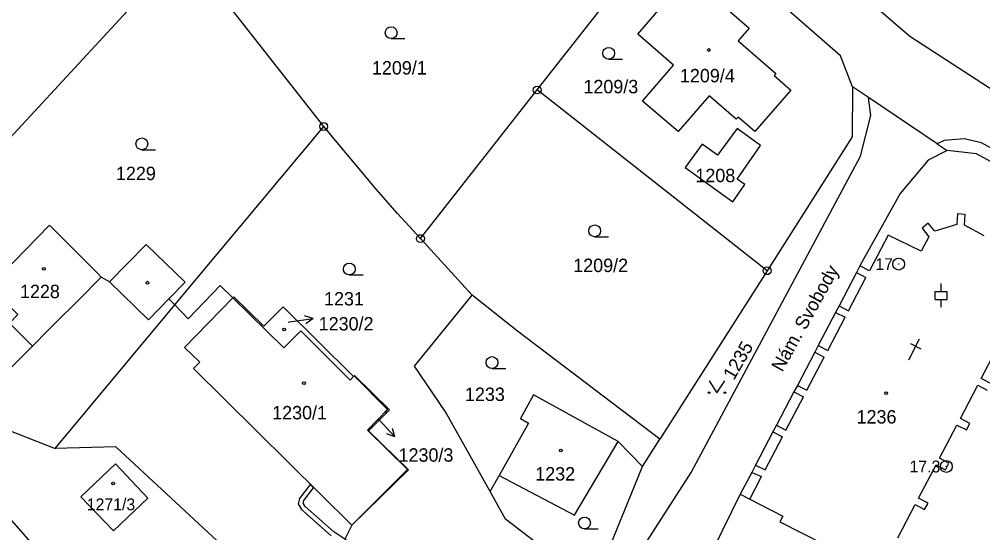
# Model space of a CAD drawing. Extents: x -562167 to -556918, y -1077891 to -1070763.
# Drawn here: x -559406.4 to -559284.2, y -1075093.3 to -1075028.2 of the extents above; entities that cross this region are included whole.
import ezdxf

# ---------------------------------------------------------------- set-up
doc = ezdxf.new("R2010")
doc.units = 0
for name, color, linetype in [('Hranice parcel', 7, 'Continuous'), ('Parcelní čísla', 7, 'Continuous'), ('Pop  PČ popisy', 7, 'Continuous'), ('Vnitřní kresba', 7, 'Continuous'), ('Věcná břemena k části', 7, 'Continuous'), ('Značky bodu BP', 7, 'Continuous'), ('Značky budov', 7, 'Continuous'), ('Značky kultur', 7, 'Continuous')]:
    doc.layers.add(name, color=color, linetype=linetype)

msp = doc.modelspace()

# ---------------------------------------------------------------- linework, layer by layer
at = {"layer": 'Hranice parcel'}
for p, q in [((-559340.71, -1075037.18), (-559323.02, -1075014.66)), ((-559424.96, -1075062.04), (-559385.37, -1075019.23)), ((-559367.78, -1075041.81), (-559381.38, -1075024.42)), ((-559298.68, -1075038.13), (-559300.72, -1075036.76)), ((-559355.51, -1075056.03), (-559340.71, -1075037.18)), ((-559311.55, -1075060.1), (-559340.71, -1075037.18)), ((-559289.97, -1075044.01), (-559298.68, -1075038.13)), ((-559386.65, -1075064.43), (-559367.78, -1075041.81)), ((-559289.97, -1075044.01), (-559288.69, -1075044.87)), ((-559348.93, -1075063.18), (-559355.51, -1075056.03)), ((-559311.55, -1075060.1), (-559325.15, -1075081.48)), ((-559401.85, -1075082.65), (-559386.65, -1075064.43)), ((-559363.99, -1075073.51), (-559363.92, -1075073.44)), ((-559413.35, -1075078.13), (-559401.85, -1075082.65)), ((-559416.56, -1075081.36), (-559401.96, -1075097.93)), ((-559330.42, -1075081.77), (-559327.34, -1075084.92)), ((-559327.34, -1075084.92), (-559325.15, -1075081.48)), ((-559333.59, -1075100.16), (-559327.34, -1075084.92)), ((-559346.67, -1075088.08), (-559345.53, -1075086.07)), ((-559314.95, -1075088.46), (-559318.33, -1075095.32))]:
    msp.add_line(p, q, dxfattribs=at)
for points in [[(-559300.72, -1075036.76), (-559302.24, -1075032.83), (-559323.02, -1075014.66)], [(-559278.07, -1075040.36), (-559293.43, -1075030.4), (-559312.19, -1075014.25)], [(-559327.93, -1075030.09), (-559322.93, -1075024.25), (-559319.72, -1075027.02), (-559318.32, -1075025.41), (-559313.8, -1075029.34), (-559315.2, -1075030.94), (-559310.44, -1075035.07), (-559310.64, -1075035.36), (-559308.52, -1075037.2), (-559313.11, -1075042.46), (-559315.2, -1075040.62), (-559315.46, -1075040.89), (-559318.91, -1075037.94), (-559322.84, -1075042.46), (-559327.36, -1075038.58), (-559323.43, -1075034.01), (-559327.93, -1075030.09)], [(-559300.72, -1075036.76), (-559300.76, -1075043.14), (-559311.55, -1075060.1)], [(-559338.92, -1075108.34), (-559332.43, -1075103.19), (-559321.18, -1075085.71), (-559299.7, -1075045.59), (-559298.37, -1075040.42), (-559298.68, -1075038.13)], [(-559355.51, -1075056.03), (-559358.42, -1075052.86), (-559361.13, -1075049.76), (-559367.78, -1075041.81)], [(-559321.92, -1075047), (-559315.89, -1075051.38), (-559314.35, -1075049.17), (-559315.34, -1075048.48), (-559312.39, -1075044.23), (-559315.36, -1075042.07), (-559317.82, -1075045.46), (-559319.77, -1075044.04), (-559321.92, -1075047)], [(-559241.32, -1075067.43), (-559284.34, -1075043.87), (-559286.56, -1075043.36), (-559289.11, -1075043.57), (-559289.97, -1075044.01)], [(-559288.69, -1075044.87), (-559291.1, -1075046.1), (-559294.66, -1075050.31), (-559299.77, -1075059.49)], [(-559280.41, -1075047.78), (-559284.98, -1075045.28), (-559288.69, -1075044.87)], [(-559284.03, -1075055.66), (-559286.53, -1075054.32), (-559286.44, -1075052.96), (-559287.4, -1075052.9), (-559287.5, -1075054.24), (-559290.28, -1075055.08), (-559291.14, -1075054.07), (-559291.87, -1075054.7), (-559291.02, -1075055.79), (-559292, -1075057.64), (-559296.21, -1075055.61), (-559298.57, -1075060.12), (-559299.77, -1075059.49)], [(-559386.65, -1075064.43), (-559387.4, -1075063.66), (-559385.36, -1075061.57), (-559390.31, -1075056.78), (-559394.94, -1075061.52), (-559395.99, -1075060.91), (-559396.39, -1075060.51), (-559402.55, -1075054.31), (-559410.13, -1075062.05), (-559406.57, -1075065.67), (-559407.63, -1075066.74), (-559404.71, -1075069.65), (-559408.44, -1075073.39), (-559413.35, -1075078.13)], [(-559299.77, -1075059.49), (-559300.21, -1075060.32), (-559302.42, -1075064.54), (-559302.86, -1075065.38), (-559305.07, -1075069.59), (-559305.5, -1075070.43), (-559307.71, -1075074.64), (-559308.15, -1075075.47), (-559310.36, -1075079.69), (-559310.8, -1075080.53), (-559313, -1075084.74), (-559313.49, -1075085.67), (-559314.95, -1075088.46)], [(-559386.65, -1075064.43), (-559384.95, -1075066.2), (-559380.9, -1075061.99), (-559379.31, -1075063.55)], [(-559379.31, -1075063.55), (-559379.18, -1075063.42), (-559375.37, -1075067.13), (-559372.91, -1075064.66), (-559363.99, -1075073.51)], [(-559363.99, -1075073.51), (-559364.43, -1075073.96), (-559370.69, -1075067.74), (-559372.85, -1075069.89), (-559379.31, -1075063.55)], [(-559346.67, -1075088.08), (-559352.32, -1075077.98), (-559356.27, -1075072.22), (-559348.93, -1075063.18)], [(-559325.15, -1075081.48), (-559343.22, -1075067.78), (-559348.93, -1075063.18)], [(-559283.19, -1075074.41), (-559284.39, -1075073.78), (-559282.18, -1075069.57)], [(-559363.92, -1075073.44), (-559363.85, -1075073.37), (-559359.45, -1075077.76), (-559362.08, -1075080.41), (-559357.04, -1075085.37), (-559364.19, -1075092.37)], [(-559364.19, -1075092.37), (-559357.17, -1075085.3), (-559362.23, -1075080.32), (-559359.69, -1075077.68), (-559363.92, -1075073.44)], [(-559294.98, -1075093.99), (-559292.77, -1075089.77), (-559291.57, -1075090.4), (-559291.13, -1075089.57), (-559292.33, -1075088.94), (-559290.12, -1075084.72), (-559288.92, -1075085.35), (-559288.48, -1075084.52), (-559289.68, -1075083.89), (-559287.47, -1075079.67), (-559286.27, -1075080.3), (-559285.84, -1075079.46), (-559287.04, -1075078.83), (-559284.83, -1075074.62), (-559283.63, -1075075.25)], [(-559330.42, -1075081.77), (-559341.18, -1075075.86), (-559342.83, -1075078.86), (-559341.79, -1075079.43), (-559345.53, -1075086.07)], [(-559345.53, -1075086.07), (-559335.95, -1075091.11), (-559330.42, -1075081.77)], [(-559366.93, -1075097.82), (-559378.97, -1075096.52), (-559394.15, -1075082.44), (-559401.85, -1075082.65)], [(-559390.06, -1075088.95), (-559394.42, -1075093.1), (-559398.58, -1075088.76), (-559394.2, -1075084.59), (-559390.06, -1075088.95)], [(-559333.59, -1075100.16), (-559344.7, -1075091.59), (-559346.67, -1075088.08)], [(-559314.95, -1075088.46), (-559313.75, -1075089.09), (-559309.57, -1075091.23), (-559309.94, -1075091.95), (-559301.45, -1075096.27), (-559301.09, -1075095.57), (-559296.93, -1075097.71)], [(-559364.19, -1075092.37), (-559365.09, -1075094.15), (-559338.92, -1075108.34)]]:
    msp.add_lwpolyline(points, dxfattribs=at)
at = {"layer": 'Pop  PČ popisy'}
for p, q in [((-559372.1, -1075066.6), (-559369.13, -1075066.18)), ((-559369.13, -1075066.18), (-559370.19, -1075065.83)), ((-559369.13, -1075066.18), (-559370.05, -1075066.82)), ((-559372.27, -1075066.64), (-559372.1, -1075066.6)), ((-559360.79, -1075078.97), (-559358.74, -1075081.17)), ((-559358.74, -1075081.17), (-559359.79, -1075080.77)), ((-559358.74, -1075081.17), (-559359.06, -1075080.09))]:
    msp.add_line(p, q, dxfattribs=at)
at = {"layer": 'Vnitřní kresba'}
for p, q in [((-559301.22, -1075065.17), (-559299.01, -1075060.95)), ((-559300.21, -1075060.32), (-559299.01, -1075060.95)), ((-559385.44, -1075069.83), (-559379.31, -1075063.55)), ((-559302.42, -1075064.54), (-559301.22, -1075065.17)), ((-559303.86, -1075070.22), (-559301.66, -1075066)), ((-559302.86, -1075065.38), (-559301.66, -1075066)), ((-559383.5, -1075071.71), (-559385.44, -1075069.83)), ((-559305.07, -1075069.59), (-559303.86, -1075070.22)), ((-559306.51, -1075075.27), (-559304.3, -1075071.06)), ((-559305.5, -1075070.43), (-559304.3, -1075071.06)), ((-559384.3, -1075072.51), (-559383.5, -1075071.71)), ((-559364.19, -1075092.37), (-559384.3, -1075072.51)), ((-559307.71, -1075074.64), (-559306.51, -1075075.27)), ((-559308.15, -1075075.47), (-559306.95, -1075076.1)), ((-559309.16, -1075080.32), (-559306.95, -1075076.1)), ((-559310.36, -1075079.69), (-559309.16, -1075080.32)), ((-559310.8, -1075080.53), (-559309.59, -1075081.15)), ((-559311.8, -1075085.37), (-559309.59, -1075081.15)), ((-559313.49, -1075085.67), (-559312.24, -1075086.21)), ((-559313, -1075084.74), (-559311.8, -1075085.37)), ((-559313.75, -1075089.09), (-559312.24, -1075086.21))]:
    msp.add_line(p, q, dxfattribs=at)
for points in [[(-559404.71, -1075069.65), (-559402.72, -1075067.65), (-559401.84, -1075066.77), (-559398.89, -1075063.82), (-559395.99, -1075060.91)], [(-559387.4, -1075063.66), (-559390.01, -1075066.33), (-559394.94, -1075061.52)]]:
    msp.add_lwpolyline(points, dxfattribs=at)
at = {"layer": 'Věcná břemena k části'}
msp.add_lwpolyline([(-559365.09, -1075094.15), (-559366.47, -1075093.23), (-559370.12, -1075090), (-559370.37, -1075089.58), (-559370.29, -1075089.24), (-559369.06, -1075087.62), (-559369.49, -1075087.2), (-559370.85, -1075088.98), (-559371.01, -1075089.68), (-559370.58, -1075090.38), (-559366.81, -1075093.72)], dxfattribs=at)
at = {"layer": 'Značky bodu BP'}
for centre, radius in [((-559340.71, -1075037.18), 0.5), ((-559340.71, -1075037.18), 0.0303), ((-559367.78, -1075041.81), 0.5), ((-559367.78, -1075041.81), 0.0303), ((-559355.51, -1075056.03), 0.5), ((-559355.51, -1075056.03), 0.0303), ((-559294.86, -1075059.26), 0.75), ((-559311.55, -1075060.1), 0.5), ((-559311.55, -1075060.1), 0.0303), ((-559294.86, -1075059.26), 0.03), ((-559288.81, -1075084.93), 0.75), ((-559288.81, -1075084.93), 0.03)]:
    msp.add_circle(centre, radius, dxfattribs=at)
at = {"layer": 'Značky budov'}
for p, q in [((-559292.25, -1075068.79), (-559293.61, -1075071.46)), ((-559293.37, -1075069.34), (-559292.03, -1075070.02))]:
    msp.add_line(p, q, dxfattribs=at)
for centre, radius in [((-559318.95, -1075032.11), 0.175), ((-559403.26, -1075059.85), 0.175), ((-559390.12, -1075061.62), 0.175), ((-559372.78, -1075067.54), 0.175), ((-559370.28, -1075074.37), 0.175), ((-559296.46, -1075075.62), 0.175), ((-559359.84, -1075078), 0.117), ((-559337.69, -1075082.89), 0.175), ((-559394.49, -1075087.1), 0.175)]:
    msp.add_circle(centre, radius, dxfattribs=at)
at = {"layer": 'Značky kultur'}
for p, q in [((-559359.22, -1075030.67), (-559357.47, -1075030.67)), ((-559331.64, -1075033.27), (-559329.89, -1075033.27)), ((-559390.84, -1075044.76), (-559389.09, -1075044.76)), ((-559333.41, -1075055.79), (-559331.66, -1075055.79)), ((-559364.53, -1075060.64), (-559362.78, -1075060.64)), ((-559289.47, -1075062.74), (-559289.47, -1075061.74)), ((-559290.22, -1075062.74), (-559288.72, -1075062.74)), ((-559290.22, -1075063.74), (-559290.22, -1075062.74)), ((-559290.22, -1075063.74), (-559288.72, -1075063.74)), ((-559289.47, -1075064.74), (-559289.47, -1075063.74)), ((-559288.72, -1075063.74), (-559288.72, -1075062.74)), ((-559346.43, -1075072.5), (-559344.68, -1075072.5)), ((-559334.7, -1075092.84), (-559332.95, -1075092.84))]:
    msp.add_line(p, q, dxfattribs=at)
msp.add_lwpolyline([(-559318.9, -1075074.08), (-559317.9, -1075075.58), (-559316.9, -1075074.08)], dxfattribs=at)
for centre, radius in [((-559359.22, -1075029.92), 0.75), ((-559331.64, -1075032.52), 0.75), ((-559390.84, -1075044.01), 0.75), ((-559333.41, -1075055.04), 0.75), ((-559364.53, -1075059.89), 0.75), ((-559346.43, -1075071.75), 0.75), ((-559318.9, -1075075.58), 0.1), ((-559316.9, -1075075.58), 0.1), ((-559334.7, -1075092.09), 0.75)]:
    msp.add_circle(centre, radius, dxfattribs=at)

# ---------------------------------------------------------------- texts
at = {"layer": 'Parcelní čísla'}
for s, height, p in [('1209/1', 1.7, (-559361.66, -1075035.22)), ('1209/4', 1.7, (-559322.6, -1075036.21)), ('1209/3', 1.7, (-559334.84, -1075037.6)), ('1229', 1.7, (-559394.12, -1075048.61)), ('1208', 1.7, (-559320.64, -1075048.87)), ('1209/2', 1.7, (-559336.13, -1075060.27)), ('1228', 1.7, (-559406.29, -1075063.58)), ('1231', 1.7, (-559367.73, -1075064.51)), ('1230/2', 1.7, (-559368.41, -1075067.68)), ('1233', 1.7, (-559349.86, -1075076.62)), ('1230/1', 1.7, (-559374.31, -1075078.95)), ('1236', 1.7, (-559300.2, -1075079.48)), ('1230/3', 1.7, (-559358.28, -1075084.32)), ('1232', 1.7, (-559340.95, -1075086.71)), ('1271/3', 1.5, (-559397.82, -1075090.48))]:
    msp.add_text(s, height=height, dxfattribs=at).set_placement(p)
msp.add_text('1235', height=1.7, rotation=60, dxfattribs=at).set_placement((-559315.76, -1075074.09))
at = {"layer": 'Pop  PČ popisy'}
msp.add_text('Nám. Svobody', height=1.7, rotation=61, dxfattribs=at).set_placement((-559309.62, -1075073.04))
at = {"layer": 'Značky bodu BP'}
for s, p in [('17', (-559297.82, -1075060.01)), ('17.3', (-559293.48, -1075085.68))]:
    msp.add_text(s, height=1.5, dxfattribs=at).set_placement(p)

doc.saveas('drawing.dxf')
